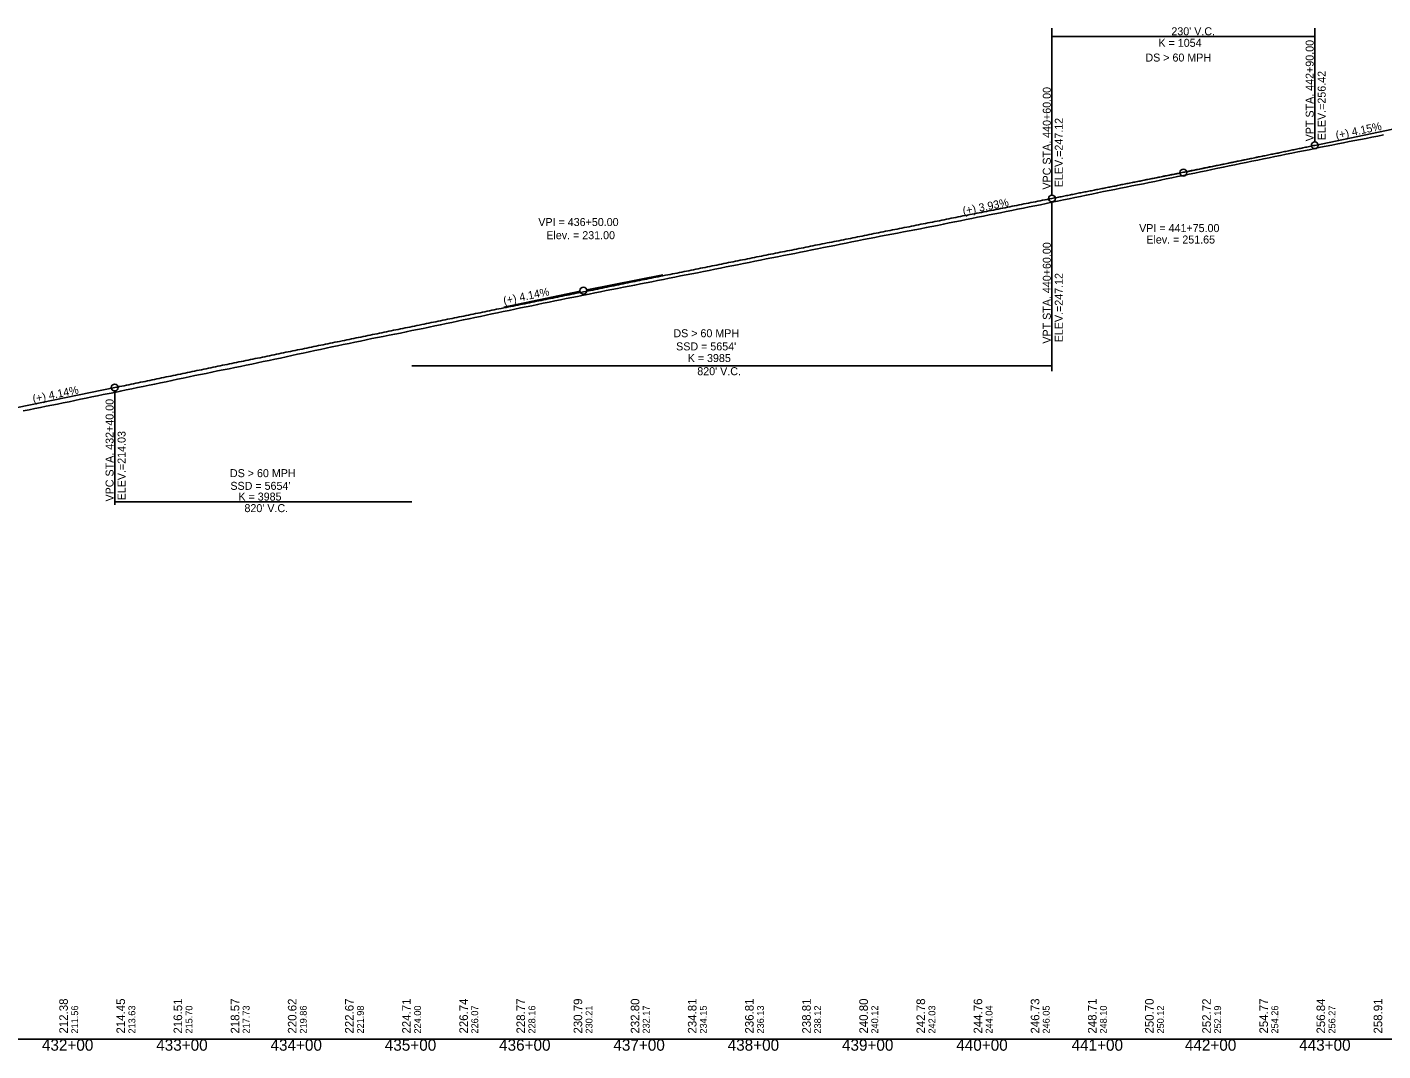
# Model space of a CAD drawing. Extents: x 69 to 2003113, y 512 to 837401.
# Drawn here: x 1921526 to 1922713, y 830494 to 831390 of the extents above; entities that cross this region are included whole.
import ezdxf

# ---------------------------------------------------------------- set-up
doc = ezdxf.new("R2010")
doc.units = 0
for name, color, linetype in [('BR_BORDER LINES', 7, 'Continuous'), ('BR_CENTER LINE BASELINE', 7, 'Continuous'), ('BR_CONCRETE', 7, 'Continuous'), ('BR_GRID DOTS', 7, 'Continuous'), ('BR_GRID LINES', 7, 'Continuous'), ('BR_TEXT', 7, 'Continuous'), ('RD_HC_Points', 7, 'Continuous'), ('RD_SHT_ID', 7, 'Continuous'), ('RD_SHT_IplotShp', 7, 'Continuous')]:
    doc.layers.add(name, color=color, linetype=linetype)

msp = doc.modelspace()

# ---------------------------------------------------------------- linework, layer by layer
at = {"layer": 'BR_BORDER LINES'}
for p, q in [((1878363.1, 830504.3), (1926563.1, 830504.3)), ((1918993.3, 830504.3), (1967193.3, 830504.3))]:
    msp.add_line(p, q, dxfattribs=at)
at = {"layer": 'BR_CENTER LINE BASELINE'}
for p, q in [((1922607.6, 831277), (1922541.1, 831263.1)), ((1922468.5, 831248.8), (1922535.2, 831262)), ((1922082.8, 831173), (1922016.1, 831159.9)), ((1921943.6, 831144.9), (1922010.2, 831158.7))]:
    msp.add_line(p, q, dxfattribs=at)
for centre in [(1922538.1, 831262.5), (1922013.1, 831159.3)]:
    msp.add_circle(centre, 3, dxfattribs=at)
at = {"layer": 'BR_GRID DOTS'}
for p, q in [((1922423.1, 831388.9), (1922423.1, 831242.9)), ((1922423.1, 831381.7), (1922653.1, 831381.7)), ((1922653.1, 831388.9), (1922653.1, 831289.4)), ((1922423.1, 831088.8), (1922423.1, 831236.9)), ((1921863.1, 831093.6), (1922423.1, 831093.6)), ((1921603.1, 830972), (1921603.1, 831071.5)), ((1921603.1, 830974.5), (1921863.1, 830974.5))]:
    msp.add_line(p, q, dxfattribs=at)
for centre in [(1922653.1, 831286.4), (1922423.1, 831239.9), (1921603.1, 831074.5)]:
    msp.add_circle(centre, 3, dxfattribs=at)
at = {"layer": 'BR_GRID LINES'}
for p, q in [((1922653.1, 831286.4), (1922918.1, 831341.4)), ((1921518.1, 831056.9), (1921603.1, 831074.5))]:
    msp.add_line(p, q, dxfattribs=at)
for points in [[(1922423.1, 831239.9), (1922427.7, 831240.8), (1922432.3, 831241.7), (1922436.9, 831242.6), (1922441.5, 831243.5), (1922446.1, 831244.5), (1922450.7, 831245.4), (1922455.3, 831246.3), (1922459.9, 831247.2), (1922464.5, 831248.1), (1922469.1, 831249), (1922473.7, 831249.9), (1922478.3, 831250.8), (1922482.9, 831251.8), (1922487.5, 831252.7), (1922492.1, 831253.6), (1922496.7, 831254.5), (1922501.3, 831255.4), (1922505.9, 831256.4), (1922510.5, 831257.3), (1922515.1, 831258.2), (1922519.7, 831259.1), (1922524.3, 831260.1), (1922528.9, 831261), (1922533.5, 831261.9), (1922538.1, 831262.8), (1922542.7, 831263.8), (1922547.3, 831264.7), (1922551.9, 831265.6), (1922556.5, 831266.6), (1922561.1, 831267.5), (1922565.7, 831268.4), (1922570.3, 831269.4), (1922574.9, 831270.3), (1922579.5, 831271.3), (1922584.1, 831272.2), (1922588.7, 831273.1), (1922593.3, 831274.1), (1922597.9, 831275), (1922602.5, 831276), (1922607.1, 831276.9), (1922611.7, 831277.8), (1922616.3, 831278.8), (1922620.9, 831279.7), (1922625.5, 831280.7), (1922630.1, 831281.6), (1922634.7, 831282.6), (1922639.3, 831283.5), (1922643.9, 831284.5), (1922648.5, 831285.4), (1922653.1, 831286.4)], [(1921603.1, 831074.5), (1921619.5, 831077.8), (1921635.9, 831081.2), (1921652.3, 831084.6), (1921668.7, 831088), (1921685.1, 831091.4), (1921701.5, 831094.8), (1921717.9, 831098.1), (1921734.3, 831101.5), (1921750.7, 831104.9), (1921767.1, 831108.2), (1921783.5, 831111.6), (1921799.9, 831114.9), (1921816.3, 831118.3), (1921832.7, 831121.6), (1921849.1, 831125), (1921865.5, 831128.3), (1921881.9, 831131.7), (1921898.3, 831135), (1921914.7, 831138.3), (1921931.1, 831141.7), (1921947.5, 831145), (1921963.9, 831148.3), (1921980.3, 831151.6), (1921996.7, 831154.9), (1922013.1, 831158.2), (1922029.5, 831161.5), (1922045.9, 831164.9), (1922062.3, 831168.2), (1922078.7, 831171.5), (1922095.1, 831174.7), (1922111.5, 831178), (1922127.9, 831181.3), (1922144.3, 831184.6), (1922160.7, 831187.9), (1922177.1, 831191.2), (1922193.5, 831194.4), (1922209.9, 831197.7), (1922226.3, 831201), (1922242.7, 831204.2), (1922259.1, 831207.5), (1922275.5, 831210.8), (1922291.9, 831214), (1922308.3, 831217.3), (1922324.7, 831220.5), (1922341.1, 831223.8), (1922357.5, 831227), (1922373.9, 831230.2), (1922390.3, 831233.5), (1922406.7, 831236.7), (1922423.1, 831239.9)]]:
    msp.add_spline(points, degree=3, dxfattribs=at)
at = {"layer": 'BR_TEXT'}
for points in [[(1922363.1, 831224.5), (1922368.1, 831225.5), (1922373.1, 831226.5), (1922378.1, 831227.5), (1922383.1, 831228.5), (1922388.1, 831229.5), (1922393.1, 831230.5), (1922398.1, 831231.5), (1922403.1, 831232.5), (1922408.1, 831233.5), (1922413.1, 831234.5), (1922418.1, 831235.6), (1922423.1, 831236.6), (1922428.1, 831237.6), (1922433.1, 831238.7), (1922438.1, 831239.7), (1922443.1, 831240.7), (1922448.1, 831241.7), (1922453.1, 831242.7), (1922458.1, 831243.8), (1922463.1, 831244.8), (1922468.1, 831245.9), (1922473.1, 831246.9), (1922478.1, 831247.9), (1922483.1, 831248.9), (1922488.1, 831249.9), (1922493.1, 831250.9), (1922498.1, 831251.9), (1922503.1, 831252.8), (1922508.1, 831253.9), (1922513.1, 831254.9), (1922518.1, 831255.9), (1922523.1, 831257), (1922528.1, 831258), (1922533.1, 831259), (1922538.1, 831260), (1922543.1, 831261.1), (1922548.1, 831262.1), (1922553.1, 831263.2), (1922558.1, 831264.2), (1922563.1, 831265.3), (1922568.1, 831266.3), (1922573.1, 831267.4), (1922578.1, 831268.4), (1922583.1, 831269.4), (1922588.1, 831270.5), (1922593.1, 831271.5), (1922598.1, 831272.5), (1922603.1, 831273.5), (1922608.1, 831274.6), (1922613.1, 831275.6), (1922618.1, 831276.6), (1922623.1, 831277.6), (1922628.1, 831278.6), (1922633.1, 831279.6), (1922638.1, 831280.6), (1922643.1, 831281.6), (1922648.1, 831282.6), (1922653.1, 831283.7), (1922658.1, 831284.7), (1922663.1, 831285.7), (1922668.1, 831286.7), (1922673.1, 831287.7), (1922678.1, 831288.7), (1922683.1, 831289.7), (1922688.1, 831290.6), (1922693.1, 831291.6), (1922698.1, 831292.5), (1922703.1, 831293.5), (1922708.1, 831294.5), (1922713.1, 831295.5)], [(1921863.1, 831124.3), (1921868.1, 831125.3), (1921873.1, 831126.3), (1921878.1, 831127.4), (1921883.1, 831128.4), (1921888.1, 831129.5), (1921893.1, 831130.5), (1921898.1, 831131.5), (1921903.1, 831132.6), (1921908.1, 831133.6), (1921913.1, 831134.7), (1921918.1, 831135.7), (1921923.1, 831136.8), (1921928.1, 831137.9), (1921933.1, 831138.9), (1921938.1, 831140), (1921943.1, 831141), (1921948.1, 831142), (1921953.1, 831143), (1921958.1, 831144.1), (1921963.1, 831145.1), (1921968.1, 831146.1), (1921973.1, 831147.1), (1921978.1, 831148.2), (1921983.1, 831149.2), (1921988.1, 831150.3), (1921993.1, 831151.3), (1921998.1, 831152.4), (1922003.1, 831153.4), (1922008.1, 831154.3), (1922013.1, 831155.3), (1922018.1, 831156.3), (1922023.1, 831157.3), (1922028.1, 831158.2), (1922033.1, 831159.3), (1922038.1, 831160.3), (1922043.1, 831161.3), (1922048.1, 831162.2), (1922053.1, 831163.2), (1922058.1, 831164.2), (1922063.1, 831165.1), (1922068.1, 831166.1), (1922073.1, 831167.1), (1922078.1, 831168.1), (1922083.1, 831169.1), (1922088.1, 831170.1), (1922093.1, 831171), (1922098.1, 831172.1), (1922103.1, 831173.1), (1922108.1, 831174.1), (1922113.1, 831175), (1922118.1, 831176), (1922123.1, 831177), (1922128.1, 831178), (1922133.1, 831179), (1922138.1, 831180), (1922143.1, 831181), (1922148.1, 831181.9), (1922153.1, 831182.9), (1922158.1, 831183.9), (1922163.1, 831185), (1922168.1, 831186), (1922173.1, 831187), (1922178.1, 831188), (1922183.1, 831189), (1922188.1, 831190), (1922193.1, 831190.9), (1922198.1, 831191.9), (1922203.1, 831192.9), (1922208.1, 831193.9), (1922213.1, 831194.9), (1922218.1, 831196), (1922223.1, 831196.9), (1922228.1, 831197.9), (1922233.1, 831198.9), (1922238.1, 831199.9), (1922243.1, 831200.9), (1922248.1, 831201.9), (1922253.1, 831202.9), (1922258.1, 831203.9), (1922263.1, 831204.9), (1922268.1, 831205.8), (1922273.1, 831206.8), (1922278.1, 831207.8), (1922283.1, 831208.7), (1922288.1, 831209.7), (1922293.1, 831210.6), (1922298.1, 831211.6), (1922303.1, 831212.6), (1922308.1, 831213.5), (1922313.1, 831214.4), (1922318.1, 831215.4), (1922323.1, 831216.4), (1922328.1, 831217.5), (1922333.1, 831218.5), (1922338.1, 831219.5), (1922343.1, 831220.4), (1922348.1, 831221.5), (1922353.1, 831222.5), (1922358.1, 831223.5), (1922363.1, 831224.5)], [(1921523.1, 831054.1), (1921528.1, 831055.1), (1921533.1, 831056.1), (1921538.1, 831057.1), (1921543.1, 831058.1), (1921548.1, 831059.1), (1921553.1, 831060.1), (1921558.1, 831061.1), (1921563.1, 831062.1), (1921568.1, 831063.1), (1921573.1, 831064.2), (1921578.1, 831065.2), (1921583.1, 831066.3), (1921588.1, 831067.3), (1921593.1, 831068.3), (1921598.1, 831069.3), (1921603.1, 831070.3), (1921608.1, 831071.4), (1921613.1, 831072.4), (1921618.1, 831073.5), (1921623.1, 831074.5), (1921628.1, 831075.5), (1921633.1, 831076.5), (1921638.1, 831077.6), (1921643.1, 831078.6), (1921648.1, 831079.6), (1921653.1, 831080.6), (1921658.1, 831081.7), (1921663.1, 831082.8), (1921668.1, 831083.8), (1921673.1, 831084.9), (1921678.1, 831085.9), (1921683.1, 831086.9), (1921688.1, 831087.9), (1921693.1, 831089), (1921698.1, 831090), (1921703.1, 831091), (1921708.1, 831092), (1921713.1, 831093), (1921718.1, 831094), (1921723.1, 831095), (1921728.1, 831096.1), (1921733.1, 831097.2), (1921738.1, 831098.2), (1921743.1, 831099.3), (1921748.1, 831100.3), (1921753.1, 831101.4), (1921758.1, 831102.5), (1921763.1, 831103.6), (1921768.1, 831104.7), (1921773.1, 831105.8), (1921778.1, 831106.8), (1921783.1, 831107.9), (1921788.1, 831109), (1921793.1, 831110), (1921798.1, 831111.1), (1921803.1, 831112.1), (1921808.1, 831113.1), (1921813.1, 831114.2), (1921818.1, 831115.2), (1921823.1, 831116.3), (1921828.1, 831117.3), (1921833.1, 831118.3), (1921838.1, 831119.2), (1921843.1, 831120.3), (1921848.1, 831121.3), (1921853.1, 831122.2), (1921858.1, 831123.2), (1921863.1, 831124.3)]]:
    msp.add_lwpolyline(points, dxfattribs=at)

# ---------------------------------------------------------------- texts
at = {"layer": 'BR_CENTER LINE BASELINE'}
for s, rotation, p in [('(+) 4.15%', 11.7252, (1922672.1, 831291.7)), ('(+) 3.93%', 11.1248, (1922345.7, 831225.5)), ('(+) 4.14%', 11.6912, (1921943.8, 831147)), ('(+) 4.14%', 11.6912, (1921532, 831061.1))]:
    msp.add_text(s, height=7, rotation=rotation, dxfattribs=at).set_placement(p)
at = {"layer": 'BR_CONCRETE'}
for s, height, p in [('VPT STA. 442+90.00 ', 7, (1922652.1, 831289.9)), ('ELEV.=256.42', 7, (1922662.6, 831290.9)), ('VPC STA. 440+60.00 ', 7, (1922422.1, 831247.7)), ('ELEV.=247.12', 7, (1922432.6, 831249.8)), ('VPT STA. 440+60.00 ', 7, (1922422.1, 831112.9)), ('ELEV.=247.12', 7, (1922432.6, 831114.1)), ('VPC STA. 432+40.00 ', 7, (1921602.1, 830974.8)), ('ELEV.=214.03', 7, (1921612.6, 830975.8)), ('211.56', 6, (1921571.1, 830509.3)), ('213.63', 6, (1921621.1, 830509.3)), ('215.70', 6, (1921671.1, 830509.3)), ('217.73', 6, (1921721.1, 830509.3)), ('219.86', 6, (1921771.1, 830509.3)), ('221.98', 6, (1921821.1, 830509.3)), ('224.00', 6, (1921871.1, 830509.3)), ('226.07', 6, (1921921.1, 830509.3)), ('228.16', 6, (1921971.1, 830509.3)), ('230.21', 6, (1922021.1, 830509.3)), ('232.17', 6, (1922071.1, 830509.3)), ('234.15', 6, (1922121.1, 830509.3)), ('236.13', 6, (1922171.1, 830509.3)), ('238.12', 6, (1922221.1, 830509.3)), ('240.12', 6, (1922271.1, 830509.3)), ('242.03', 6, (1922321.1, 830509.3)), ('244.04', 6, (1922371.1, 830509.3)), ('246.05', 6, (1922421.1, 830509.3)), ('248.10', 6, (1922471.1, 830509.3)), ('250.12', 6, (1922521.1, 830509.3)), ('252.19', 6, (1922571.1, 830509.3)), ('254.26', 6, (1922621.1, 830509.3)), ('256.27', 6, (1922671.1, 830509.3))]:
    msp.add_text(s, height=height, rotation=90, dxfattribs=at).set_placement(p)
at = {"layer": 'BR_GRID DOTS'}
for s, p in [("230' V.C.", (1922527.6, 831382.7)), ('K = 1054', (1922516.3, 831372.6)), ('DS > 60 MPH', (1922504.9, 831359.7)), ('DS > 60 MPH', (1922091.9, 831118.5)), ("SSD = 5654'", (1922094.3, 831107)), ('K = 3985', (1922104.4, 831096.8)), ("820' V.C.", (1922112.8, 831085.3)), ('DS > 60 MPH', (1921703.9, 830996.1)), ("SSD = 5654'", (1921704.3, 830985)), ('K = 3985', (1921711.3, 830975.6)), ("820' V.C.", (1921716.6, 830965.5))]:
    msp.add_text(s, height=7, dxfattribs=at).set_placement(p)
at = {"layer": 'RD_HC_Points'}
for s, p in [('212.38', (1921562.1, 830509.3)), ('214.45', (1921612.1, 830509.3)), ('216.51', (1921662.1, 830509.3)), ('218.57', (1921712.1, 830509.3)), ('220.62', (1921762.1, 830509.3)), ('222.67', (1921812.1, 830509.3)), ('224.71', (1921862.1, 830509.3)), ('226.74', (1921912.1, 830509.3)), ('228.77', (1921962.1, 830509.3)), ('230.79', (1922012.1, 830509.3)), ('232.80', (1922062.1, 830509.3)), ('234.81', (1922112.1, 830509.3)), ('236.81', (1922162.1, 830509.3)), ('238.81', (1922212.1, 830509.3)), ('240.80', (1922262.1, 830509.3)), ('242.78', (1922312.1, 830509.3)), ('244.76', (1922362.1, 830509.3)), ('246.73', (1922412.1, 830509.3)), ('248.71', (1922462.1, 830509.3)), ('250.70', (1922512.1, 830509.3)), ('252.72', (1922562.1, 830509.3)), ('254.77', (1922612.1, 830509.3)), ('256.84', (1922662.1, 830509.3)), ('258.91', (1922712.1, 830509.3))]:
    msp.add_text(s, height=7.5, rotation=90, dxfattribs=at).set_placement(p)
at = {"layer": 'RD_SHT_ID'}
for s, p in [('432+00', (1921539.4, 830494.3)), ('433+00', (1921639.4, 830494.3)), ('434+00', (1921739.4, 830494.3)), ('435+00', (1921839.4, 830494.3)), ('436+00', (1921939.4, 830494.3)), ('437+00', (1922039.4, 830494.3)), ('438+00', (1922139.4, 830494.3)), ('439+00', (1922239.4, 830494.3)), ('440+00', (1922339.4, 830494.3)), ('441+00', (1922440.3, 830494.3)), ('442+00', (1922539.4, 830494.3)), ('443+00', (1922639.4, 830494.3))]:
    msp.add_text(s, height=10, dxfattribs=at).set_placement(p)
at = {"layer": 'RD_SHT_IplotShp'}
for s, p in [('VPI = 436+50.00', (1921973.7, 831215.8)), ('VPI = 441+75.00', (1922499.4, 831210.5)), ('Elev. = 231.00', (1921980.7, 831204.3)), ('Elev. = 251.65', (1922505.7, 831200.5))]:
    msp.add_text(s, height=7, dxfattribs=at).set_placement(p)

doc.saveas('drawing.dxf')
